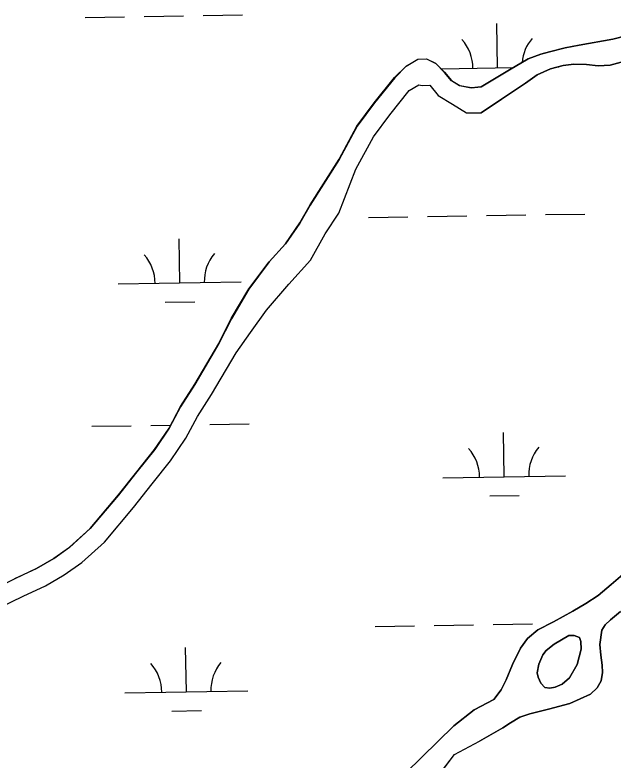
# Model space of a CAD drawing. Extents: x 3855477 to 3893699, y 299188 to 325115.
# Drawn here: x 3867946 to 3868433, y 314439 to 315045 of the extents above; entities that cross this region are included whole.
import ezdxf

# ---------------------------------------------------------------- set-up
doc = ezdxf.new("R2010")
doc.units = 0
doc.layers.add('V-TOPO-SHOR', color=7, linetype='Continuous')
doc.layers.add('V-WETL-SWMP', color=7, linetype='Continuous')

msp = doc.modelspace()

# ---------------------------------------------------------------- linework, layer by layer
at = {"layer": 'V-TOPO-SHOR'}
for points in [[(3868325.56, 314986.43), (3868348.74, 315000.4), (3868363.85, 315009.14), (3868374.05, 315013.04), (3868381.08, 315014.92), (3868393.91, 315018.09), (3868405.21, 315020.24), (3868432.8, 315025.24), (3868468.87, 315034.54)], [(3867946.05, 314586.4), (3867963.65, 314594.58), (3867977.66, 314602.79), (3867990.49, 314611.82), (3868007.37, 314627.16), (3868030.33, 314654.39), (3868045.26, 314673.34), (3868059.77, 314691.5), (3868071.5, 314708.89), (3868080.83, 314726.3), (3868092.56, 314744.49), (3868112.01, 314777.72), (3868122.17, 314797.92), (3868136.35, 314822.05), (3868152.89, 314844.17), (3868166.18, 314858.76), (3868177.9, 314875.75), (3868186.4, 314890.39), (3868209.87, 314927.56), (3868224.48, 314954.47), (3868238.6, 314973.43), (3868255.14, 314993.96), (3868264.39, 315003.41), (3868274, 315008.89), (3868281.16, 315009.21), (3868288.69, 315005.55), (3868295.78, 314998.31), (3868301.28, 314991.49), (3868308, 314987.44), (3868317.54, 314985.75), (3868325.56, 314986.43)], [(3868442.54, 315007.37), (3868430.52, 315004.21), (3868420.75, 315003.66), (3868411.21, 315004.75), (3868401.04, 315005.02), (3868392.18, 315003.86), (3868382.1, 315001.09), (3868371.08, 314996.28), (3868361.78, 314989.43), (3868342.17, 314976.55), (3868325.52, 314965.28)], [(3867934.43, 314563.01), (3867952.9, 314572), (3867971.06, 314580.44), (3867986.29, 314589.37), (3868000.48, 314599.35), (3868018.88, 314616.08), (3868042.7, 314644.31), (3868057.75, 314663.43), (3868072.63, 314682.05), (3868085.17, 314700.65), (3868094.58, 314718.21), (3868106.15, 314736.14), (3868126.02, 314770.11), (3868137.73, 314786.69), (3868150.75, 314804.84), (3868169.1, 314826), (3868186.62, 314845.55), (3868198.53, 314866.73), (3868209.61, 314883.62), (3868223.64, 314919.49), (3868237.95, 314945.86), (3868251.21, 314963.66), (3868267.07, 314983.35), (3868274.92, 314987.99), (3868277.59, 314987.66), (3868283.85, 314987.71), (3868290.64, 314979.29), (3868302.31, 314972.26), (3868313.58, 314965.34), (3868325.52, 314965.28)], [(3868431.31, 314581.48), (3868478.75, 314622.21)], [(3868319.83, 314479.51), (3868335.75, 314488.04), (3868341.8, 314495.93), (3868346.02, 314504.03), (3868351.19, 314516.49), (3868357.48, 314529.66), (3868363.33, 314537.65), (3868371.61, 314544.7), (3868384.56, 314551.11), (3868400.17, 314559.85), (3868410.78, 314566.07), (3868420.88, 314572.71), (3868431.31, 314581.48)], [(3868439.08, 314559.58), (3868430.81, 314552.83), (3868426.61, 314548.69), (3868423.84, 314544.34), (3868422.13, 314532.76), (3868422.88, 314524.02), (3868424.05, 314515.98), (3868424.41, 314509.88), (3868423.25, 314503.29), (3868419.95, 314497.42), (3868414.53, 314492.27), (3868397.61, 314484.66), (3868380.4, 314480.01), (3868365.14, 314476.35), (3868356.99, 314473.57), (3868349.33, 314468.95), (3868343.1, 314464.92), (3868324.13, 314454.18)], [(3868397.35, 314505.6), (3868403.62, 314516.43), (3868406.86, 314528.91), (3868406.6, 314535.21), (3868405.5, 314538.37), (3868401.25, 314540.12), (3868396.88, 314539.95), (3868385.04, 314533.02), (3868378.6, 314527.78), (3868375.83, 314524.24), (3868372.63, 314516.65), (3868371.26, 314509.74), (3868371.85, 314506.08), (3868374.15, 314501.39), (3868377.38, 314497.71), (3868381.44, 314497.17), (3868385.81, 314498.16), (3868391.52, 314500.56), (3868397.35, 314505.6)], [(3867794.18, 314459.57), (3867808.09, 314450.51), (3867823.99, 314439.59), (3867833.43, 314434.08), (3867885.45, 314400.13), (3867909.77, 314377.5), (3867936.35, 314349.86), (3867965.26, 314327.85), (3867996.17, 314316.28), (3868037.7, 314316.65), (3868074.54, 314324.41), (3868095.25, 314328.88), (3868116.33, 314336.4), (3868151.13, 314348.15), (3868181.33, 314379.86), (3868213.02, 314391.57), (3868247.12, 314403.79), (3868264.17, 314428.29), (3868303.38, 314466.61), (3868319.83, 314479.51)], [(3868207.15, 314361.48), (3868207.62, 314367.84), (3868212.02, 314370.19), (3868226.37, 314372.43), (3868247.11, 314376.99), (3868262.7, 314382.8), (3868270.33, 314389.88), (3868279.25, 314405.71), (3868286.97, 314421.16), (3868303.92, 314443.27), (3868324.13, 314454.18)]]:
    msp.add_lwpolyline(points, dxfattribs=at)
at = {"layer": 'V-WETL-SWMP'}
for p, q in [((3868003.28, 315042.9), (3868035.28, 315043.42)), ((3868051.28, 315043.68), (3868083.27, 315044.2)), ((3868099.27, 315044.46), (3868131.27, 315044.98)), ((3868338.84, 315001.93), (3868338.25, 315037.92)), ((3868292.91, 315001.18), (3868351.74, 315002.14)), ((3868388.06, 315002.73), (3868388.81, 315002.74)), ((3868233.94, 314880.13), (3868265.94, 314880.65)), ((3868281.94, 314880.91), (3868313.93, 314881.43)), ((3868329.93, 314881.69), (3868361.92, 314882.21)), ((3868377.92, 314882.47), (3868409.92, 314883)), ((3868080.22, 314826.88), (3868079.64, 314862.87)), ((3868030.23, 314826.07), (3868130.21, 314827.69)), ((3868068.47, 314811.26), (3868092.47, 314811.65)), ((3868008.7, 314710.27), (3868040.7, 314710.79)), ((3868056.7, 314711.05), (3868072.92, 314711.31)), ((3868104.67, 314711.83), (3868136.66, 314712.35)), ((3868344.23, 314669.29), (3868343.65, 314705.29)), ((3868294.24, 314668.48), (3868394.23, 314670.11)), ((3868332.49, 314653.67), (3868356.48, 314654.06)), ((3868239.36, 314547.5), (3868271.36, 314548.02)), ((3868287.35, 314548.28), (3868319.35, 314548.8)), ((3868335.35, 314549.06), (3868367.34, 314549.58)), ((3868085.62, 314494.24), (3868085.03, 314530.24)), ((3868035.62, 314493.43), (3868135.61, 314495.06)), ((3868073.87, 314478.62), (3868097.87, 314479.01))]:
    msp.add_line(p, q, dxfattribs=at)
for points in [[(3868468.86, 315034.54), (3868432.8, 315025.24), (3868405.21, 315020.24), (3868393.91, 315018.09), (3868381.08, 315014.92), (3868374.05, 315013.04), (3868363.85, 315009.14), (3868348.74, 315000.4), (3868325.56, 314986.43), (3868317.6, 314985.63), (3868308.07, 314987.32), (3868301.34, 314991.37), (3868295.84, 314998.19), (3868288.75, 315005.43), (3868281.23, 315009.09), (3868274.06, 315008.77), (3868264.45, 315003.29), (3868255.2, 314993.84), (3868238.67, 314973.31), (3868224.54, 314954.35), (3868209.94, 314927.44), (3868186.47, 314890.27), (3868177.96, 314875.63), (3868166.24, 314858.64), (3868152.96, 314844.05), (3868136.41, 314821.93), (3868122.23, 314797.8), (3868112.07, 314777.6), (3868092.62, 314744.37), (3868080.89, 314726.18), (3868071.56, 314708.77), (3868059.84, 314691.38), (3868045.32, 314673.22), (3868030.4, 314654.27), (3868007.43, 314627.04), (3867990.56, 314611.7), (3867977.73, 314602.67), (3867963.71, 314594.46), (3867946.11, 314586.28), (3867927.71, 314577.32)], [(3867934.43, 314563.01), (3867952.9, 314572.01), (3867971.06, 314580.44), (3867986.29, 314589.37), (3868000.48, 314599.35), (3868018.88, 314616.08), (3868042.7, 314644.31), (3868057.75, 314663.43), (3868072.63, 314682.05), (3868085.17, 314700.65), (3868094.58, 314718.2), (3868106.15, 314736.14), (3868126.02, 314770.11), (3868137.73, 314786.69), (3868150.75, 314804.84), (3868169.1, 314826), (3868186.62, 314845.55), (3868198.53, 314866.73), (3868209.61, 314883.61), (3868223.64, 314919.49), (3868237.95, 314945.86), (3868251.21, 314963.66), (3868267.07, 314983.36), (3868274.92, 314987.99), (3868277.59, 314987.66), (3868283.85, 314987.71), (3868290.64, 314979.29), (3868302.31, 314972.26), (3868313.58, 314965.34), (3868325.52, 314965.28), (3868342.17, 314976.55), (3868361.78, 314989.43), (3868371.08, 314996.28), (3868382.1, 315001.09), (3868392.18, 315003.86), (3868401.04, 315005.02), (3868411.21, 315004.75), (3868420.76, 315003.66), (3868430.52, 315004.21), (3868442.54, 315007.38)], [(3868478.75, 314622.2), (3868431.31, 314581.48), (3868420.89, 314572.71), (3868410.78, 314566.07), (3868400.17, 314559.85), (3868384.56, 314551.11), (3868371.61, 314544.7), (3868363.33, 314537.65), (3868357.48, 314529.66), (3868351.19, 314516.49), (3868346.02, 314504.03), (3868341.8, 314495.93), (3868335.75, 314488.04), (3868319.83, 314479.52), (3868303.38, 314466.61), (3868264.17, 314428.29)], [(3868286.97, 314421.15), (3868303.92, 314443.27), (3868324.13, 314454.18), (3868343.11, 314464.92), (3868349.33, 314468.95), (3868356.99, 314473.57), (3868365.14, 314476.35), (3868380.4, 314480.01), (3868397.61, 314484.66), (3868414.53, 314492.27), (3868419.95, 314497.41), (3868423.25, 314503.29), (3868424.41, 314509.88), (3868424.05, 314515.98), (3868422.88, 314524.02), (3868422.13, 314532.76), (3868423.84, 314544.34), (3868426.61, 314548.69), (3868430.81, 314552.83), (3868439.08, 314559.58)]]:
    msp.add_lwpolyline(points, dxfattribs=at)
msp.add_lwpolyline([(3868397.35, 314505.6), (3868391.52, 314500.56), (3868385.81, 314498.16), (3868381.44, 314497.17), (3868377.38, 314497.71), (3868374.15, 314501.39), (3868371.85, 314506.08), (3868371.26, 314509.74), (3868372.63, 314516.65), (3868375.83, 314524.24), (3868378.6, 314527.78), (3868385.04, 314533.02), (3868396.88, 314539.95), (3868401.25, 314540.12), (3868405.5, 314538.37), (3868406.6, 314535.21), (3868406.86, 314528.91), (3868403.62, 314516.43)], close=True, dxfattribs=at)
for centre, start, end in [((3868283.6, 315001.5), 0.16154, 41.7052), ((3868394.07, 315003.3), 140.16154, 175.11079), ((3868024.98, 314826.45), 0.16154, 41.7052), ((3868135.45, 314828.25), 140.16154, 181.7052), ((3868288.99, 314668.87), 0.16154, 41.7052), ((3868399.46, 314670.67), 140.16154, 181.7052), ((3868030.37, 314493.82), 0.16154, 41.7052), ((3868140.84, 314495.62), 140.16154, 181.7052)]:
    msp.add_arc(centre, 35.25, start, end, dxfattribs=at)

doc.saveas('drawing.dxf')
